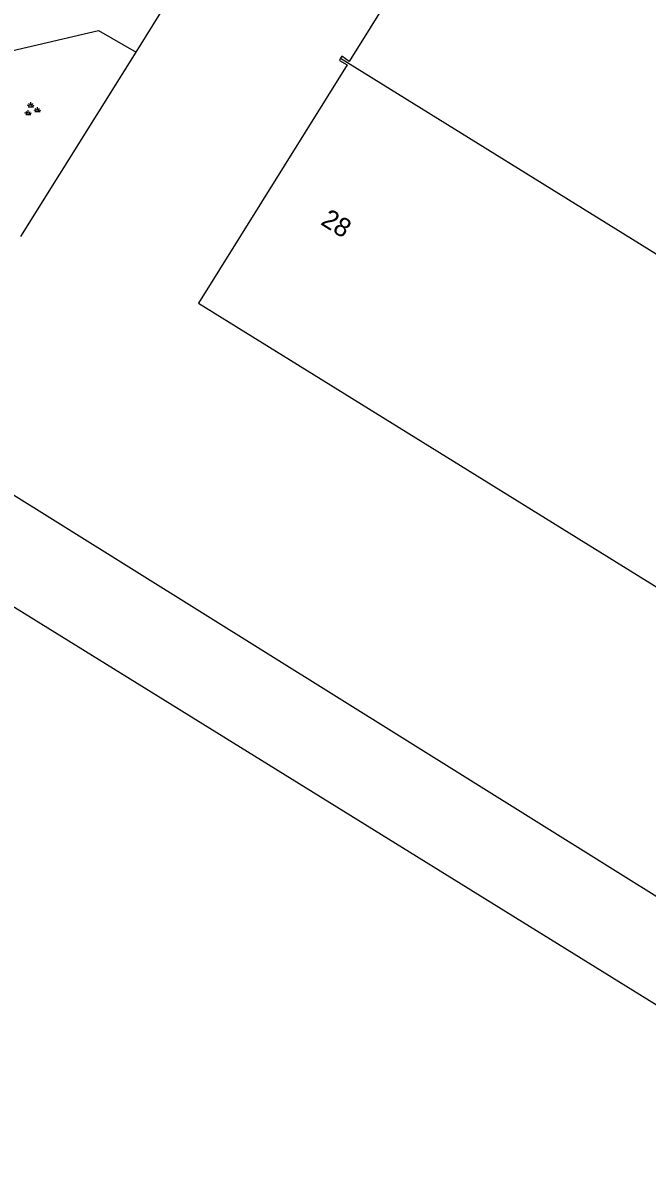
# Model space of a CAD drawing. Extents: x 128000 to 131008, y 398996 to 402500.
# Drawn here: x 128775.4 to 128808.4, y 400422.7 to 400483.3 of the extents above; entities that cross this region are included whole.
import ezdxf

# ---------------------------------------------------------------- set-up
doc = ezdxf.new("R2010")
doc.units = 0
for name, color, linetype in [('gg-afsc-hekwerk', 7, 'Continuous'), ('gg-anno-huisnummerreeks BGT', 7, 'Continuous'), ('gg-bbg-hoofdgebouw', 7, 'Continuous'), ('gg-bbg-tussenscheiding', 7, 'Continuous'), ('gg-knt-verharding', 7, 'Continuous'), ('gt-symb-groenvak', 7, 'Continuous')]:
    doc.layers.add(name, color=color, linetype=linetype)

# ---------------------------------------------------------------- blocks, each defined once
blk = doc.blocks.new('gt0-GRVAK')
at = {"layer": 'gt-symb-groenvak'}
for p, q in [((-0.11, 0.189), (-0.228, 0.24)), ((-0.182, 0.153), (0.088, 0.153)), ((-0.091, 0.211), (-0.156, 0.322)), ((-0.047, 0.214), (-0.047, 0.393)), ((-0.004, 0.211), (0.061, 0.322)), ((0.015, 0.189), (0.133, 0.24)), ((0.262, -0.052), (0.197, 0.059)), ((0.305, -0.049), (0.305, 0.13)), ((0.349, -0.052), (0.414, 0.059)), ((-0.245, -0.228), (-0.363, -0.177)), ((-0.318, -0.264), (-0.047, -0.264)), ((-0.226, -0.206), (-0.291, -0.095)), ((-0.183, -0.203), (-0.183, -0.024)), ((-0.139, -0.206), (-0.074, -0.095)), ((-0.12, -0.228), (-0.002, -0.177)), ((0.243, -0.074), (0.125, -0.023)), ((0.17, -0.11), (0.441, -0.11)), ((0.368, -0.074), (0.486, -0.023))]:
    blk.add_line(p, q, dxfattribs=at)

msp = doc.modelspace()

# ---------------------------------------------------------------- linework, layer by layer
at = {"layer": 'gg-afsc-hekwerk'}
msp.add_line((128832.695, 400422.151), (128769.425, 400461.69), dxfattribs=at)
at = {"layer": 'gg-bbg-hoofdgebouw'}
for points in [[(128826.301, 400478.55), (128826.183, 400478.63), (128825.887, 400478.192), (128800.538, 400493.893), (128792.659, 400481.256), (128792.268, 400481.534), (128792.206, 400481.426)], [(128792.206, 400481.426), (128792.14, 400481.313), (128792.547, 400481.077), (128784.684, 400468.452), (128810.059, 400452.714), (128809.8, 400452.274), (128809.891, 400452.216)], [(128774.704, 400452.488), (128825.712, 400420.889), (128805.244, 400387.868), (128771.245, 400408.942), (128773.795, 400413.056), (128756.795, 400423.592)]]:
    msp.add_lwpolyline(points, dxfattribs=at)
at = {"layer": 'gg-bbg-tussenscheiding'}
msp.add_line((128792.206, 400481.426), (128818.086, 400465.367), dxfattribs=at)
at = {"layer": 'gg-knt-verharding'}
for p, q in [((128781.372, 400481.757), (128786.974, 400490.781)), ((128775.276, 400471.986), (128781.372, 400481.757))]:
    msp.add_line(p, q, dxfattribs=at)
msp.add_lwpolyline([(128772.868, 400481.38), (128779.391, 400482.898), (128781.372, 400481.757)], dxfattribs=at)

# ---------------------------------------------------------------- block references
at = {"layer": 'gt-symb-groenvak'}
msp.add_blockref('gt0-GRVAK', (128775.845, 400478.708), dxfattribs=at)

# ---------------------------------------------------------------- texts
at = {"layer": 'gg-anno-huisnummerreeks BGT'}
msp.add_text('28', height=1, rotation=328.1, dxfattribs=at).set_placement((128791.096, 400472.652))

doc.saveas('drawing.dxf')
